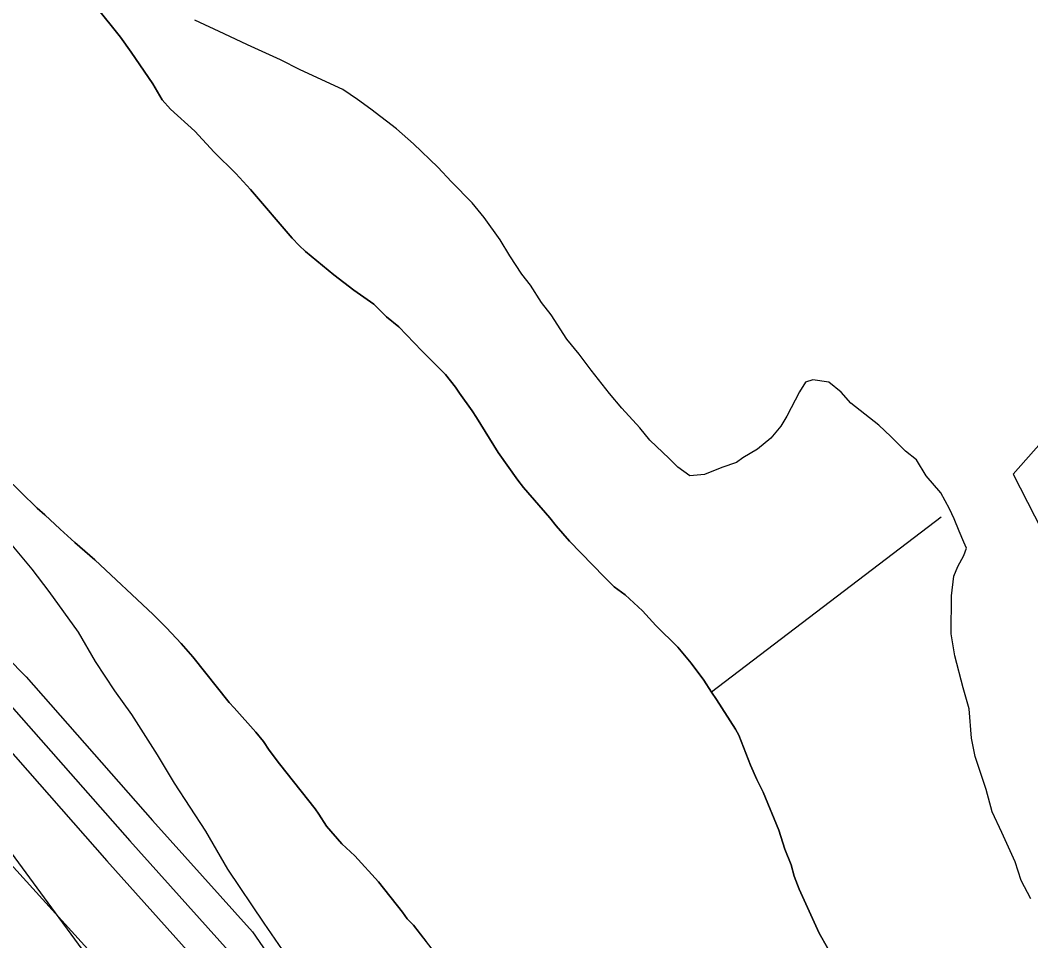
# Model space of a CAD drawing. Extents: x 3161615 to 3199515, y 867541 to 892976.
# Drawn here: x 3168855.7 to 3169352.2, y 882289.2 to 882741.5 of the extents above; entities that cross this region are included whole.
import ezdxf

# ---------------------------------------------------------------- set-up
doc = ezdxf.new("R2010")
doc.units = 0
for name, color, linetype in [('V-ROAD-CNTR', 7, 'Continuous'), ('V-SITE-VEGE', 7, 'Continuous'), ('V-TOPO-SHOR', 7, 'Continuous')]:
    doc.layers.add(name, color=color, linetype=linetype)

msp = doc.modelspace()

# ---------------------------------------------------------------- linework, layer by layer
at = {"layer": 'V-ROAD-CNTR'}
for points in [[(3167414.34, 883714.74), (3167516.15, 883641.36), (3167647.79, 883537.54), (3167767.84, 883435.27), (3167862.7, 883357.88), (3168019.98, 883230.4), (3168087.82, 883166.09), (3168150.7, 883115.08), (3168210.11, 883068.72), (3168304.03, 882989.43), (3168447.64, 882851.02), (3168519.85, 882766.62), (3168605.88, 882677.08), (3168696.1, 882584.54), (3168783.62, 882495.02), (3168858.57, 882418.84), (3168920.69, 882348.35), (3168969.82, 882293.53), (3169005.7, 882241.46), (3169047.7, 882178.66), (3169073.66, 882122.74), (3169112.04, 882054.05), (3169129.9, 882005.16), (3169155.21, 881953.43)], [(3167758.24, 883423.75), (3167853.23, 883346.25), (3168010.08, 883219.12), (3168077.92, 883154.81), (3168141.36, 883103.34), (3168200.66, 883057.07), (3168293.98, 882978.29), (3168436.72, 882840.72), (3168508.73, 882756.54), (3168595.1, 882666.64), (3168685.37, 882574.06), (3168772.92, 882484.52), (3168847.59, 882408.62), (3168909.48, 882338.39), (3168958.01, 882284.23), (3168993.29, 882233.04), (3169034.58, 882171.28), (3169060.3, 882115.92), (3169098.36, 882047.78), (3169116.08, 881999.28), (3169139.59, 881951.23), (3169159.1, 881902.75), (3169178.43, 881850.61)], [(3167748.63, 883412.23), (3167843.77, 883334.61), (3168000.19, 883207.83), (3168068.02, 883143.52), (3168132.02, 883091.6), (3168191.2, 883045.42), (3168283.92, 882967.14), (3168425.79, 882830.42), (3168497.61, 882746.46), (3168584.32, 882656.21), (3168674.64, 882563.58), (3168762.21, 882474.02), (3168836.61, 882398.39), (3168898.26, 882328.42), (3168946.2, 882274.93), (3168980.88, 882224.61), (3169021.47, 882163.91), (3169046.93, 882109.09), (3169084.68, 882041.51), (3169102.26, 881993.39), (3169125.87, 881945.12), (3169145.11, 881897.34), (3169164.22, 881845.8)]]:
    msp.add_lwpolyline(points, dxfattribs=at)
at = {"layer": 'V-SITE-VEGE'}
for p, q in [((3168893, 882748.12), (3168904.9, 882733.18)), ((3168955.92, 882734.81), (3168941.51, 882741.5)), ((3168967.32, 882729.33), (3168955.92, 882734.81)), ((3168904.9, 882733.18), (3168910.21, 882725.72)), ((3168983.54, 882722.03), (3168967.32, 882729.33)), ((3168910.21, 882725.72), (3168920.82, 882710.16)), ((3168993.14, 882717.17), (3168983.54, 882722.03)), ((3169014.15, 882707.44), (3168993.14, 882717.17)), ((3168920.82, 882710.16), (3168925.48, 882702.4)), ((3169021.35, 882702.59), (3169014.15, 882707.44)), ((3168925.48, 882702.4), (3168929.56, 882697.84)), ((3169027.94, 882697.74), (3169021.35, 882702.59)), ((3168929.56, 882697.84), (3168941.54, 882687.06)), ((3169040.53, 882688.05), (3169027.94, 882697.74)), ((3168941.54, 882687.06), (3168950.96, 882676.65)), ((3169048.92, 882680.79), (3169040.53, 882688.05)), ((3169060.9, 882669.3), (3169048.92, 882680.79)), ((3168950.96, 882676.65), (3168961.65, 882666.21)), ((3169067.48, 882662.05), (3169060.9, 882669.3)), ((3168961.65, 882666.21), (3168968.88, 882658.4)), ((3169077.66, 882651.77), (3169067.48, 882662.05)), ((3168968.88, 882658.4), (3168989.26, 882634.35)), ((3169083.64, 882644.52), (3169077.66, 882651.77)), ((3169091.41, 882633.65), (3169083.64, 882644.52)), ((3168989.26, 882634.35), (3168992.71, 882630.76)), ((3168992.71, 882630.76), (3168995.86, 882627.82)), ((3169096.19, 882625.8), (3169091.41, 882633.65)), ((3168995.86, 882627.82), (3169009.75, 882616.37)), ((3169102.16, 882616.74), (3169096.19, 882625.8)), ((3169009.75, 882616.37), (3169019.53, 882608.83)), ((3169106.35, 882611.31), (3169102.16, 882616.74)), ((3169111.72, 882602.86), (3169106.35, 882611.31)), ((3169019.53, 882608.83), (3169029.34, 882601.93)), ((3169029.34, 882601.93), (3169035.62, 882595.74)), ((3169116.5, 882596.82), (3169111.72, 882602.86)), ((3169035.62, 882595.74), (3169041.62, 882590.83)), ((3169124.27, 882584.74), (3169116.5, 882596.82)), ((3169041.62, 882590.83), (3169052.94, 882579.1)), ((3169130.25, 882577.49), (3169124.27, 882584.74)), ((3169052.94, 882579.1), (3169064.57, 882567.37)), ((3169136.23, 882569.64), (3169130.25, 882577.49)), ((3169064.57, 882567.37), (3169069.58, 882561.19)), ((3169145.19, 882558.16), (3169136.23, 882569.64)), ((3169245.12, 882564.89), (3169241.5, 882563.7)), ((3169252.93, 882563.65), (3169245.12, 882564.89)), ((3169069.58, 882561.19), (3169071.45, 882558.28)), ((3169241.5, 882563.7), (3169238.47, 882558.91)), ((3169258.93, 882558.8), (3169252.93, 882563.65)), ((3169071.45, 882558.28), (3169077.7, 882549.53)), ((3169151.18, 882550.91), (3169145.19, 882558.16)), ((3169238.47, 882558.91), (3169232.39, 882546.9)), ((3169263.71, 882553.37), (3169258.93, 882558.8)), ((3169160.15, 882541.24), (3169151.18, 882550.91)), ((3169277.5, 882542.47), (3169263.71, 882553.37)), ((3169077.7, 882549.53), (3169079.88, 882546.29)), ((3169079.88, 882546.29), (3169090.46, 882529.13)), ((3169232.39, 882546.9), (3169229.36, 882542.1)), ((3169164.94, 882535.2), (3169160.15, 882541.24)), ((3169229.36, 882542.1), (3169224.51, 882536.11)), ((3169283.49, 882537.02), (3169277.5, 882542.47)), ((3169174.52, 882526.12), (3169164.94, 882535.2)), ((3169224.51, 882536.11), (3169217.87, 882530.73)), ((3169290.68, 882529.76), (3169283.49, 882537.02)), ((3169217.87, 882530.73), (3169210.63, 882526.55)), ((3169090.46, 882529.13), (3169100.14, 882515.51)), ((3169178.71, 882521.89), (3169174.52, 882526.12)), ((3169210.63, 882526.55), (3169207.61, 882524.16)), ((3169296.07, 882525.52), (3169290.68, 882529.76)), ((3169300.85, 882517.68), (3169296.07, 882525.52)), ((3169184.71, 882517.65), (3169178.71, 882521.89)), ((3169200.38, 882521.79), (3169191.93, 882518.22)), ((3169207.61, 882524.16), (3169200.38, 882521.79)), ((3168863.95, 882501.8), (3168847.9, 882517.46)), ((3169100.14, 882515.51), (3169102.96, 882511.94)), ((3169191.93, 882518.22), (3169184.71, 882517.65)), ((3169308.02, 882509.22), (3169300.85, 882517.68)), ((3169102.96, 882511.94), (3169115.82, 882496.98)), ((3169312.2, 882501.38), (3169308.02, 882509.22)), ((3168867.73, 882498.53), (3168863.95, 882501.8)), ((3169314.58, 882496.55), (3169312.2, 882501.38)), ((3168875.29, 882491.36), (3168867.73, 882498.53)), ((3169115.82, 882496.98), (3169118.95, 882493.08)), ((3169316.96, 882490.52), (3169314.58, 882496.55)), ((3168882.53, 882484.82), (3168875.29, 882491.36)), ((3169118.95, 882493.08), (3169125.54, 882485.6)), ((3169319.34, 882485.1), (3169316.96, 882490.52)), ((3168849.98, 882485.61), (3168861.35, 882471.71)), ((3169125.54, 882485.6), (3169142.51, 882468.01)), ((3168892.31, 882476.33), (3168882.53, 882484.82)), ((3169319.3, 882478.48), (3169320.53, 882482.08)), ((3169320.53, 882482.08), (3169319.34, 882485.1)), ((3168920.96, 882449.56), (3168892.31, 882476.33)), ((3169316.27, 882473.08), (3169319.3, 882478.48)), ((3168861.35, 882471.71), (3168869.72, 882460.84)), ((3169314.44, 882468.27), (3169316.27, 882473.08)), ((3169142.51, 882468.01), (3169147.55, 882463.12)), ((3169313.19, 882458.65), (3169314.44, 882468.27)), ((3168869.72, 882460.84), (3168884.06, 882440.91)), ((3169147.55, 882463.12), (3169152.92, 882459.18)), ((3169152.92, 882459.18), (3169161.42, 882451.34)), ((3169313.1, 882439.99), (3169313.19, 882458.65)), ((3169161.42, 882451.34), (3169168.02, 882444.18)), ((3168927.57, 882443.04), (3168920.96, 882449.56)), ((3168884.06, 882440.91), (3168892.42, 882426.43)), ((3168934.79, 882435.23), (3168927.57, 882443.04)), ((3169168.02, 882444.18), (3169178.71, 882433.43)), ((3169314.85, 882429.15), (3169313.1, 882439.99)), ((3168940.44, 882428.72), (3168934.79, 882435.23)), ((3169178.71, 882433.43), (3169185.3, 882425.63)), ((3168892.42, 882426.43), (3168901.97, 882411.94)), ((3168958.29, 882406.31), (3168940.44, 882428.72)), ((3169318.98, 882413.49), (3169314.85, 882429.15)), ((3169185.3, 882425.63), (3169191.55, 882417.19)), ((3169191.55, 882417.19), (3169195.29, 882411.36)), ((3168901.97, 882411.94), (3168910.34, 882400.46)), ((3169195.29, 882411.36), (3169197.78, 882407.79)), ((3169321.94, 882403.24), (3169318.98, 882413.49)), ((3168960.8, 882403.71), (3168958.29, 882406.31)), ((3169197.78, 882407.79), (3169207.13, 882393.22)), ((3168971.47, 882391.67), (3168960.8, 882403.71)), ((3169323.07, 882388.8), (3169321.94, 882403.24)), ((3168910.34, 882400.46), (3168922.88, 882380.54)), ((3168975.23, 882387.12), (3168971.47, 882391.67)), ((3169207.13, 882393.22), (3169208.68, 882390.31)), ((3168978.04, 882382.91), (3168975.23, 882387.12)), ((3169208.68, 882390.31), (3169214.49, 882375.48)), ((3169324.84, 882379.76), (3169323.07, 882388.8)), ((3168983.04, 882376.1), (3168978.04, 882382.91)), ((3168922.88, 882380.54), (3168931.23, 882366.66)), ((3169000.57, 882354.01), (3168983.04, 882376.1)), ((3169330.17, 882363.49), (3169324.84, 882379.76)), ((3169214.49, 882375.48), (3169217.57, 882368.38)), ((3168931.23, 882366.66), (3168946.76, 882343.12)), ((3169217.57, 882368.38), (3169220.66, 882362.24)), ((3169220.66, 882362.24), (3169228.33, 882343.54)), ((3169333.13, 882352.64), (3169330.17, 882363.49)), ((3169002.45, 882351.42), (3169000.57, 882354.01)), ((3169006.18, 882345.59), (3169002.45, 882351.42)), ((3169337.89, 882342.39), (3169333.13, 882352.64)), ((3168946.76, 882343.12), (3168957.5, 882324.41)), ((3169013.71, 882336.81), (3169006.18, 882345.59)), ((3169228.33, 882343.54), (3169231.36, 882334.2)), ((3169344.44, 882327.92), (3169337.89, 882342.39)), ((3169020.01, 882330.94), (3169013.71, 882336.81)), ((3169231.36, 882334.2), (3169234.43, 882326.46)), ((3169031.63, 882318.24), (3169020.01, 882330.94)), ((3169234.43, 882326.46), (3169235.93, 882320.99)), ((3169347.4, 882318.88), (3169344.44, 882327.92)), ((3168957.5, 882324.41), (3168975.42, 882297.85)), ((3169043.52, 882303.3), (3169031.63, 882318.24)), ((3169235.93, 882320.99), (3169238.37, 882314.55)), ((3169352.17, 882309.83), (3169347.4, 882318.88)), ((3169238.37, 882314.55), (3169248.23, 882292.92)), ((3169045.71, 882300.06), (3169043.52, 882303.3)), ((3168975.42, 882297.85), (3168986.18, 882282.15)), ((3169048.85, 882296.8), (3169045.71, 882300.06)), ((3169059.8, 882282.84), (3169048.85, 882296.8)), ((3169248.23, 882292.92), (3169252.27, 882285.8))]:
    msp.add_line(p, q, dxfattribs=at)
msp.add_lwpolyline([(3167714.36, 883423.49), (3167939.45, 883257.01), (3168355.37, 882884.86), (3168511.95, 882718.37), (3168629.39, 882586.16), (3168776.18, 882434.37), (3168898.51, 882267.88), (3169020.84, 882086.7), (3169059.98, 882023.05), (3169074.66, 881988.77), (3169055.09, 881974.08), (3169015.95, 881983.88), (3168996.37, 882008.36), (3168947.44, 882047.53), (3168918.08, 882052.43), (3168893.62, 882037.74), (3168722.36, 881905.53), (3168409.19, 881694.97)], dxfattribs=at)
at = {"layer": 'V-TOPO-SHOR'}
msp.add_line((3169308.2, 882497.37), (3169195.29, 882411.36), dxfattribs=at)
for points in [[(3169067.74, 882018.86), (3168987.1, 882163.54), (3168904.59, 882267.71), (3168758.82, 882428.42), (3168451.44, 882756.94), (3168340.78, 882875.28), (3168177.31, 883007.85), (3167975.2, 883182.82), (3167778.37, 883352.48)], [(3169252.27, 882285.8), (3169248.23, 882292.92), (3169238.37, 882314.55), (3169235.93, 882320.99), (3169234.43, 882326.46), (3169231.36, 882334.2), (3169228.33, 882343.54), (3169220.66, 882362.24), (3169217.57, 882368.38), (3169214.49, 882375.48), (3169208.68, 882390.31), (3169207.13, 882393.22), (3169197.78, 882407.79), (3169195.29, 882411.36), (3169191.55, 882417.19), (3169185.3, 882425.63), (3169178.71, 882433.43), (3169168.02, 882444.18), (3169161.42, 882451.34), (3169152.92, 882459.18), (3169147.55, 882463.12), (3169142.51, 882468.01), (3169125.54, 882485.6), (3169118.95, 882493.08), (3169115.82, 882496.98), (3169102.96, 882511.94), (3169100.14, 882515.51), (3169090.46, 882529.13), (3169079.88, 882546.29), (3169077.7, 882549.53), (3169071.45, 882558.28), (3169069.58, 882561.19), (3169064.57, 882567.37), (3169052.94, 882579.1), (3169041.62, 882590.83), (3169035.63, 882595.74), (3169029.34, 882601.93), (3169019.53, 882608.83), (3169009.75, 882616.37), (3168995.86, 882627.82), (3168992.71, 882630.76), (3168989.26, 882634.35), (3168968.88, 882658.4), (3168961.65, 882666.21), (3168950.96, 882676.65), (3168941.54, 882687.06), (3168929.56, 882697.84), (3168925.48, 882702.4), (3168920.82, 882710.16), (3168910.21, 882725.72), (3168904.9, 882733.18), (3168893, 882748.12)], [(3169639.9, 882679.67), (3169576.56, 882708.03), (3169565.99, 882708.06), (3169548.35, 882701.06), (3169495.43, 882673.02), (3169445.99, 882634.4), (3169343.5, 882518.41), (3169459.14, 882292.6)], [(3168847.9, 882517.46), (3168863.95, 882501.8), (3168867.73, 882498.53), (3168875.29, 882491.36), (3168882.53, 882484.82), (3168892.31, 882476.33), (3168920.96, 882449.56), (3168927.57, 882443.04), (3168934.79, 882435.23), (3168940.44, 882428.72), (3168958.29, 882406.31), (3168960.8, 882403.71), (3168971.47, 882391.67), (3168975.23, 882387.12), (3168978.04, 882382.91), (3168983.04, 882376.1), (3169000.57, 882354.01), (3169002.45, 882351.42), (3169006.18, 882345.59), (3169013.71, 882336.81), (3169020.01, 882330.94), (3169031.63, 882318.24), (3169043.52, 882303.3), (3169045.71, 882300.06), (3169048.85, 882296.8), (3169055.42, 882288.36)]]:
    msp.add_lwpolyline(points, dxfattribs=at)

doc.saveas('drawing.dxf')
